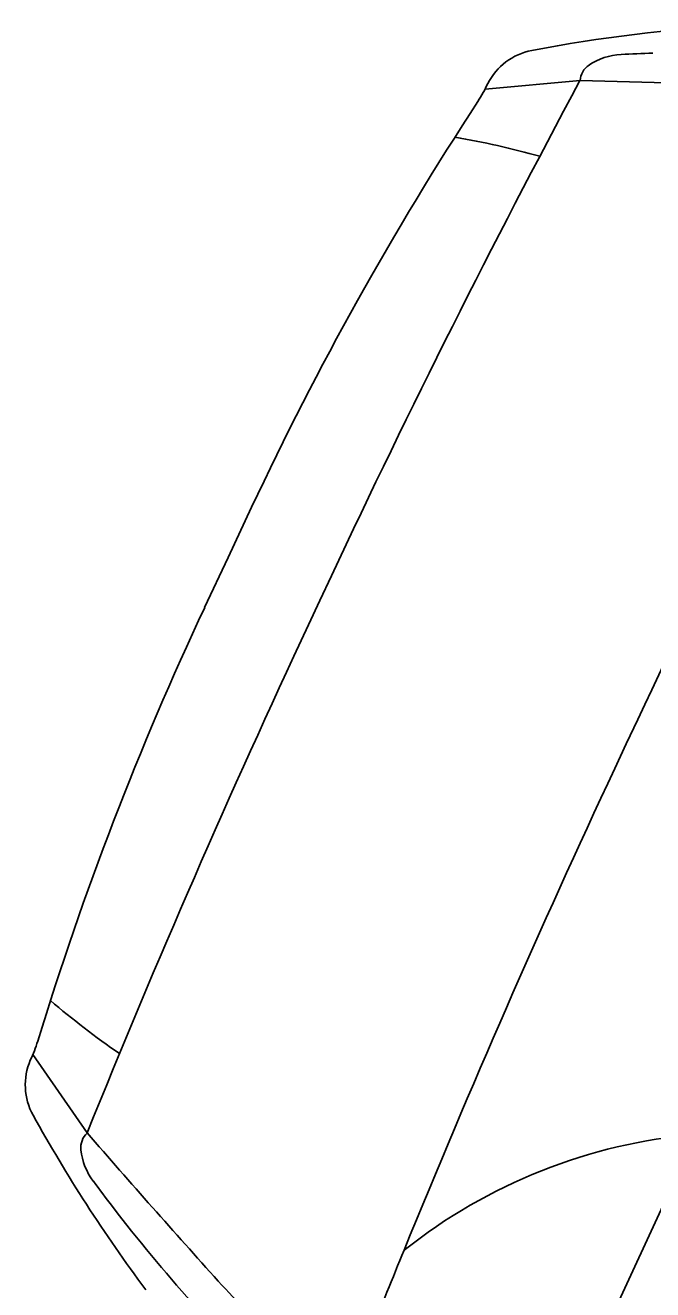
# Model space of a CAD drawing. Extents: x 14104283 to 14128447, y 8633203 to 8671666.
# Drawn here: x 14118383.38 to 14118391.74, y 8668247.27 to 8668264.12 of the extents above; entities that cross this region are included whole.
import ezdxf

# ---------------------------------------------------------------- set-up
doc = ezdxf.new("R2010")
doc.units = 0
doc.layers.add('Cell', color=7, linetype='Continuous')

msp = doc.modelspace()

# ---------------------------------------------------------------- linework, layer by layer
at = {"layer": 'Cell'}
for p, q in [((14118389.505, 8668263.268), (14118390.77, 8668263.381)), ((14118384.201, 8668249.361), (14118383.478, 8668250.404))]:
    msp.add_line(p, q, dxfattribs=at)
for points in [[(14118391.123, 8668246.763), (14118394.124, 8668253.261), (14118397.196, 8668259.726)], [(14118385.768, 8668256.362), (14118386.08, 8668257.029), (14118386.393, 8668257.696)], [(14118387.457, 8668256.783), (14118387.304, 8668256.456), (14118387.151, 8668256.129)], [(14118391.539, 8668254.87), (14118391.386, 8668254.543), (14118391.233, 8668254.216)]]:
    msp.add_lwpolyline(points, dxfattribs=at)
for centre, radius, start, end in [((14118394.034, 8668243.133), 21.016, 93.1629, 100.7123), ((14118390.291, 8668262.955), 0.844, 101.1773, 152.7566), ((14118391.362, 8668262.876), 0.854, 93.0302, 123.6081), ((14118393.078, 8668230.459), 33.316, 92.3037, 93.0302), ((14118391.039, 8668263.363), 0.269, 123.6081, 176.2389), ((14118510.652, 8668199.068), 136.044, 151.78785, 154.89759), ((14118387.937, 8668264.068), 1.76, 326.7908, 335.6172), ((14118386.835, 8668089.377), 174.049, 87.83651, 88.70459), ((14118426.061, 8668239.112), 43.805, 146.7908, 154.8976), ((14118387.221, 8668251.637), 11.15, 74.3216, 80.2865), ((14118514.734, 8668197.155), 136.044, 151.94729, 154.89759), ((14118425.436, 8668237.779), 43.805, 154.8976, 163.0044), ((14118510.346, 8668198.414), 136.044, 154.89759, 158.00732), ((14118514.428, 8668196.501), 136.044, 154.89759, 157.84788), ((14118390.953, 8668259.604), 11.15, 229.5086, 235.4736), ((14118381.86, 8668251.097), 1.76, 334.1779, 343.0044), ((14118384.222, 8668250.001), 0.844, 157.0386, 208.6179), ((14118401.847, 8668259.812), 21.016, 209.0829, 216.6322), ((14118384.387, 8668249.165), 0.269, 133.5563, 186.187), ((14118515.377, 8668363.754), 174.049, 221.09058, 221.95866), ((14118392.929, 8668242.122), 7.246, 94.8676, 128.4188), ((14118384.968, 8668249.228), 0.854, 186.187, 216.765), ((14118410.974, 8668268.658), 33.316, 216.765, 217.4915), ((14118402.282, 8668261.991), 22.362, 217.4915, 226.0186), ((14118110.276, 8668361.039), 300.317, 337.38613, 337.84788), ((14118375.807, 8668256.876), 21.83, 314.6271, 334.9105), ((14118392.427, 8668253.211), 8.711, 221.9587, 236.7775), ((14118378.379, 8668255.16), 15.84, 314.0733, 330.1726)]:
    msp.add_arc(centre, radius, start, end, dxfattribs=at)

doc.saveas('drawing.dxf')
